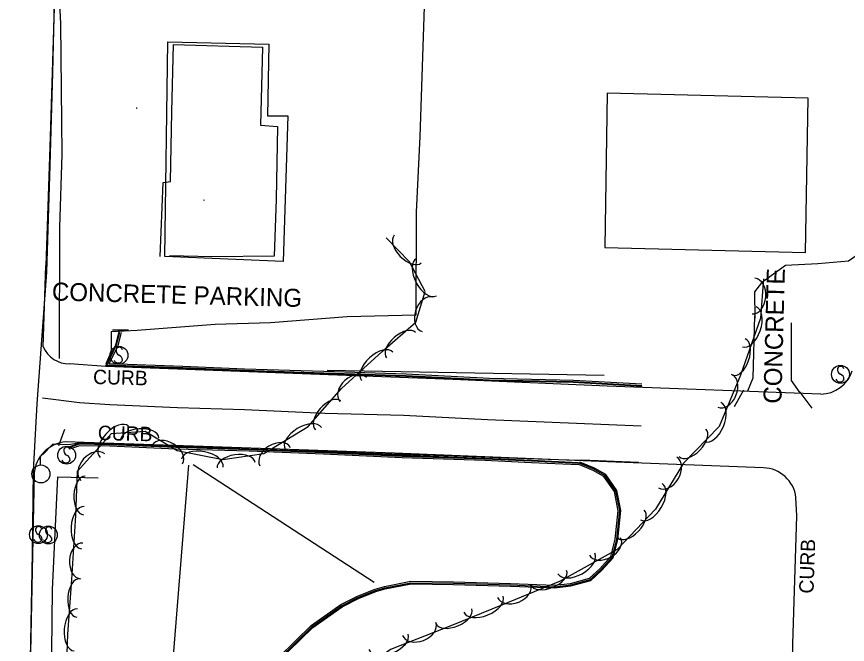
# Model space of a CAD drawing. Extents: x 978516 to 993312, y 1836504 to 1846212.
# Drawn here: x 992531.8 to 992762.5, y 1844094 to 1844268.2 of the extents above; entities that cross this region are included whole.
import ezdxf

# ---------------------------------------------------------------- set-up
doc = ezdxf.new("R2010")
doc.units = 0
for name, color, linetype in [('S_BUILDING', 7, 'Continuous'), ('S_CURB', 7, 'Continuous'), ('S_CURB_ANNOT', 7, 'Continuous'), ('S_DRIVEWAY', 7, 'Continuous'), ('S_DRIVEWAY_ANNOT', 7, 'Continuous'), ('S_EDGE_CONCRETE', 7, 'Continuous'), ('S_EDGE_PAVEMENT', 7, 'Continuous'), ('S_GAS_UTILITIES', 7, 'Continuous'), ('S_IRON_PIN_ANNOT', 7, 'Continuous'), ('S_MSC_PT_SYM', 7, 'Continuous'), ('S_PARKING', 7, 'Continuous'), ('S_PARKING_ANNOT', 7, 'Continuous'), ('S_PAVEMENT_CROWN', 7, 'Continuous'), ('S_SIDE_DRAIN', 7, 'Continuous'), ('S_SIGN', 7, 'Continuous'), ('S_TREE', 7, 'Continuous'), ('S_UTILITY_POLE', 7, 'Continuous')]:
    doc.layers.add(name, color=color, linetype=linetype)

msp = doc.modelspace()

# ---------------------------------------------------------------- linework, layer by layer
at = {"layer": 'S_BUILDING'}
for points in [[(992573.73, 1844261.24), (992601.77, 1844260.6), (992601.4, 1844240.67), (992607.11, 1844240.67), (992605.82, 1844200.21), (992572.92, 1844201.65), (992573.73, 1844261.24)], [(992571.65, 1844201.68), (992572.46, 1844222.19), (992574.49, 1844222.42), (992574.88, 1844241.78), (992575.33, 1844260.48), (992600.02, 1844259.72), (992599.5, 1844238.07), (992604.24, 1844237.75), (992603.84, 1844217.57), (992603.26, 1844201.78), (992585.98, 1844201.54), (992574.24, 1844201.82)], [(992695.11, 1844204.16), (992750.87, 1844202.76), (992751.54, 1844245.55), (992695.77, 1844246.95), (992695.11, 1844204.16)]]:
    msp.add_lwpolyline(points, dxfattribs=at)
at = {"layer": 'S_CURB'}
for points in [[(992705.4, 1844165.78), (992686.34, 1844166.86), (992663.02, 1844167.34), (992639.88, 1844168.55), (992617.07, 1844169.29), (992595.06, 1844170.02), (992577.88, 1844170.74), (992556.83, 1844171.51), (992559.54, 1844177.1), (992560.46, 1844180.68)], [(992705.42, 1844166.18), (992686.36, 1844167.26), (992663.03, 1844167.74), (992639.9, 1844168.95), (992617.09, 1844169.69), (992595.07, 1844170.42), (992577.9, 1844171.14), (992557.46, 1844171.89), (992559.92, 1844176.96), (992560.85, 1844180.58)], [(992562.83, 1844181.23), (992558.37, 1844181.2)], [(992733.58, 1844164.56), (992731.01, 1844159.92)], [(992749.24, 1844164), (992752.56, 1844159.58)], [(992543.48, 1844149.15), (992545.12, 1844153.75)], [(992687.78, 1844144.22), (992674.77, 1844144.8), (992661.76, 1844145.38), (992638.83, 1844146.18), (992616.98, 1844147.19), (992596.36, 1844148), (992575.96, 1844148.59), (992557.68, 1844149.42), (992549.14, 1844149.53), (992546.55, 1844148.64)], [(992687.76, 1844143.82), (992674.75, 1844144.4), (992661.75, 1844144.99), (992638.82, 1844145.78), (992616.96, 1844146.79), (992596.34, 1844147.6), (992575.94, 1844148.19), (992557.67, 1844149.02), (992549.21, 1844149.13), (992546.68, 1844148.26)], [(992600.11, 1844086.09), (992613.52, 1844099.2), (992621.8, 1844105.06), (992626.38, 1844107.34), (992631.29, 1844109.34), (992633.91, 1844110.09), (992641.22, 1844111.51), (992653.07, 1844111.36), (992668.93, 1844110.89), (992681.15, 1844110.42), (992685.57, 1844110.92), (992690.85, 1844112.34), (992693.72, 1844114.98), (992696.75, 1844118.38), (992698, 1844123.19), (992698.82, 1844131.09), (992697.74, 1844136.38), (992694.86, 1844140.58), (992691.89, 1844142.28), (992687.85, 1844143.92)], [(992600.41, 1844085.82), (992613.78, 1844098.89), (992622, 1844104.71), (992626.54, 1844106.97), (992631.42, 1844108.96), (992634, 1844109.7), (992641.26, 1844111.11), (992653.06, 1844110.96), (992668.92, 1844110.49), (992681.17, 1844110.01), (992685.64, 1844110.52), (992691.05, 1844111.98), (992694, 1844114.7), (992697.11, 1844118.19), (992698.4, 1844123.12), (992699.23, 1844131.11), (992698.12, 1844136.54), (992695.14, 1844140.89), (992692.07, 1844142.64), (992688, 1844144.29)], [(992600.63, 1844085.62), (992613.97, 1844098.66), (992622.16, 1844104.45), (992626.67, 1844106.7), (992631.52, 1844108.68), (992634.07, 1844109.41), (992641.29, 1844110.81), (992653.06, 1844110.66), (992668.91, 1844110.19), (992681.18, 1844109.71), (992685.7, 1844110.23), (992691.2, 1844111.71), (992694.22, 1844114.49), (992697.38, 1844118.04), (992698.69, 1844123.07), (992699.53, 1844131.13), (992698.4, 1844136.66), (992695.35, 1844141.11), (992692.2, 1844142.91), (992688.12, 1844144.57)]]:
    msp.add_lwpolyline(points, dxfattribs=at)
at = {"layer": 'S_DRIVEWAY'}
msp.add_lwpolyline([(992766.08, 1844202.68), (992762.72, 1844200.36), (992754.25, 1844199.61), (992745.23, 1844199.14), (992738.58, 1844194.29), (992736.66, 1844191.8), (992736.75, 1844184.51)], dxfattribs=at)
at = {"layer": 'S_EDGE_CONCRETE'}
for points in [[(992705.39, 1844165.58), (992686.34, 1844166.66), (992663.01, 1844167.14), (992639.87, 1844168.35), (992617.07, 1844169.09), (992595.05, 1844169.82), (992577.88, 1844170.54), (992556.52, 1844171.32), (992559.35, 1844177.16), (992560.27, 1844180.73)], [(992704.43, 1844144.46), (992688.73, 1844145.16), (992688.04, 1844145), (992670.67, 1844145.6), (992653.3, 1844146.2), (992635.94, 1844146.8), (992618.57, 1844147.4), (992601.2, 1844148), (992583.83, 1844148.6), (992566.46, 1844149.2), (992549.09, 1844149.8), (992546.09, 1844149.37), (992541.81, 1844149.56), (992538.97, 1844146.57)], [(992687.79, 1844144.42), (992674.78, 1844145), (992661.77, 1844145.58), (992638.84, 1844146.38), (992616.98, 1844147.39), (992596.36, 1844148.2), (992575.96, 1844148.79), (992557.68, 1844149.62), (992549.11, 1844149.73), (992546.48, 1844148.83)]]:
    msp.add_lwpolyline(points, dxfattribs=at)
at = {"layer": 'S_EDGE_PAVEMENT'}
for points in [[(992555.87, 1844874.89), (992555.87, 1844874.89), (992555.6, 1844858.45), (992553.83, 1844801.74), (992551.62, 1844719.41), (992550.38, 1844662.07), (992549.05, 1844614.35), (992547.79, 1844569.64), (992546.61, 1844517.18), (992545.35, 1844467.32), (992544.01, 1844414.06), (992542.58, 1844368.19), (992541.79, 1844325.42), (992540.53, 1844289.07), (992540.41, 1844276.17), (992542.28, 1844273.77), (992541.03, 1844234.82), (992539.83, 1844199.16)], [(992531.76, 1843913.1), (992532.4, 1843923.07), (992532.5, 1843933.26), (992532.3, 1843950), (992532.21, 1843956.48), (992532.55, 1843970.38), (992532.99, 1843988.54), (992533.27, 1844004.1), (992533.76, 1844021.24), (992534.3, 1844044.65), (992534.76, 1844057.97), (992535.22, 1844071.28), (992535.69, 1844094.8), (992536.17, 1844119.3), (992536.46, 1844142.16), (992537.48, 1844160.77), (992538.61, 1844175.96), (992540.19, 1844197.26), (992540.63, 1844212.13), (992541.07, 1844227), (992541.44, 1844239.82), (992541.8, 1844252.65), (992542.29, 1844272.48)], [(992539.17, 1844176.57), (992539.83, 1844199.16)], [(992539.17, 1844176.57), (992539.83, 1844199.16)], [(992539.17, 1844176.57), (992539.83, 1844199.16)], [(992755.09, 1844163.43), (992695.75, 1844165.65), (992652.89, 1844167.53), (992596.27, 1844169.64), (992556.49, 1844171.11), (992546.44, 1844171.83)], [(992755.09, 1844163.43), (992695.75, 1844165.65), (992652.89, 1844167.53), (992596.27, 1844169.64), (992556.49, 1844171.11), (992546.44, 1844171.83)], [(992755.09, 1844163.43), (992695.75, 1844165.65), (992652.89, 1844167.53), (992596.27, 1844169.64), (992556.49, 1844171.11), (992546.44, 1844171.83)], [(992739.12, 1844143), (992698.16, 1844144.52), (992636.67, 1844147.08), (992583.58, 1844148.93), (992550.54, 1844150.01), (992545.52, 1844150.25)], [(992536.67, 1844141.31), (992535.16, 1844069.22), (992532.63, 1843979.07), (992531.96, 1843955.12), (992531.88, 1843940.07)], [(992742.3, 1843928.84), (992743.98, 1843960.01), (992744.45, 1843985.81), (992746.28, 1844048.87), (992747.27, 1844094.08), (992748.39, 1844129.64), (992748.18, 1844134.74)]]:
    msp.add_lwpolyline(points, dxfattribs=at)
msp.add_arc((992754.91, 1844172.76), 9.33, 271.129, 342.2073, dxfattribs=at)
msp.add_arc((992754.91, 1844172.76), 9.33, 271.129, 342.2073, dxfattribs=at)
msp.add_arc((992754.91, 1844172.76), 9.33, 271.129, 342.2073, dxfattribs=at)
for centre, major_axis, ratio, start_param, end_param in [((992546.36, 1844179.66), (5.64, 5.44), 0.998044, 2.77873, 3.95517), ((992546.36, 1844179.66), (5.64, 5.44), 0.998044, 2.77873, 3.95517), ((992546.36, 1844179.66), (5.64, 5.44), 0.998044, 2.77873, 3.95517), ((992546.31, 1844140.53), (3.92, 8.93), 0.999996, 0.494405, 1.912334), ((992738.91, 1844133.67), (8.48, -3.9), 0.999326, 0.545861, 1.979231)]:
    msp.add_ellipse(centre, major_axis=major_axis, ratio=ratio, start_param=start_param, end_param=end_param, dxfattribs=at)
at = {"layer": 'S_GAS_UTILITIES'}
for p, q in [((992544.03, 1844266.27), (992542.63, 1844295.07)), ((992544.39, 1844229.98), (992544.03, 1844266.27)), ((992543.77, 1844209.81), (992544.39, 1844229.98)), ((992543.67, 1844173.33), (992543.77, 1844209.81)), ((992618.04, 1844170.07), (992694.9, 1844168.71)), ((992618.04, 1844170.07), (992694.9, 1844168.71))]:
    msp.add_line(p, q, dxfattribs=at)
at = {"layer": 'S_IRON_PIN_ANNOT'}
msp.add_lwpolyline([(992538.52, 1843940.12), (992539.15, 1843973.1), (992539.61, 1844009.15), (992541.29, 1844066.19), (992541.76, 1844109.21), (992543.2, 1844140.5), (992554.41, 1844140.21)], dxfattribs=at)
at = {"layer": 'S_MSC_PT_SYM'}
for points in [[(992565.13, 1844242.81), (992565.13, 1844242.86), (992565.13, 1844242.81), (992565.08, 1844242.81), (992565.13, 1844242.81), (992565.13, 1844242.76), (992565.13, 1844242.81), (992565.18, 1844242.81)], [(992583.79, 1844217.3), (992583.79, 1844217.35), (992583.79, 1844217.3), (992583.74, 1844217.3), (992583.79, 1844217.3), (992583.79, 1844217.25), (992583.79, 1844217.3), (992583.84, 1844217.3)]]:
    msp.add_lwpolyline(points, dxfattribs=at)
at = {"layer": 'S_PARKING'}
for points in [[(992540.45, 1844276.33), (992551.05, 1844275.17), (992553.03, 1844277.19), (992553.39, 1844280.56), (992577.23, 1844279.47), (992609.23, 1844277.02), (992645.06, 1844273.84), (992643.74, 1844234.92), (992642.73, 1844213.93)], [(992642.75, 1844214.19), (992642.62, 1844185.36), (992623.51, 1844184.92), (992602.27, 1844183.22), (992586.9, 1844182.8), (992565.23, 1844181.08), (992558.01, 1844180.75), (992557.98, 1844175.23), (992556.54, 1844171.87)], [(992642.75, 1844214.19), (992642.62, 1844185.36), (992623.51, 1844184.92), (992602.27, 1844183.22), (992586.9, 1844182.8), (992565.23, 1844181.08), (992558.01, 1844180.75), (992557.98, 1844175.23), (992556.54, 1844171.87)], [(992642.75, 1844214.19), (992642.62, 1844185.36), (992623.51, 1844184.92), (992602.27, 1844183.22), (992586.9, 1844182.8), (992565.23, 1844181.08), (992558.01, 1844180.75), (992557.98, 1844175.23), (992556.54, 1844171.87)], [(992734.77, 1844164.33), (992736.32, 1844167.97), (992736.78, 1844185.19)], [(992746.81, 1844183.26), (992746.86, 1844167.23), (992749.29, 1844163.77)]]:
    msp.add_lwpolyline(points, dxfattribs=at)
at = {"layer": 'S_PAVEMENT_CROWN'}
msp.add_lwpolyline([(992705.18, 1844154.55), (992687.24, 1844155.27), (992662.55, 1844156.34), (992639.16, 1844157.56), (992617.32, 1844158.08), (992595.03, 1844159.13), (992576.42, 1844159.65), (992557.63, 1844160.48), (992549.2, 1844161.05), (992538.93, 1844162.34)], dxfattribs=at)
at = {"layer": 'S_SIDE_DRAIN'}
for p, q in [((992573.54, 1844068.13), (992579.54, 1844143.69)), ((992631.08, 1844111.18), (992580.75, 1844143.79))]:
    msp.add_line(p, q, dxfattribs=at)
at = {"layer": 'S_SIGN'}
for centre in [(992560.18, 1844174.22), (992760.53, 1844168.94), (992545.65, 1844146.5), (992537.83, 1844124.46), (992540.57, 1844124.37)]:
    msp.add_circle(centre, 2.49, dxfattribs=at)
for centre, radius, start, end in [((992560.86, 1844175.54), 1.5, 167.1196, 241.9813), ((992560.25, 1844175.49), 0.95, 16.5258, 156.8957), ((992559.76, 1844172.87), 1.4, 358.6529, 73.7063), ((992560.02, 1844173.39), 1.28, 204.641, 335.359), ((992760.6, 1844170.21), 0.95, 16.5258, 156.8957), ((992761.21, 1844170.27), 1.5, 167.1196, 241.9813), ((992760.11, 1844167.6), 1.4, 358.6529, 73.7063), ((992760.37, 1844168.12), 1.28, 204.641, 335.359), ((992546.34, 1844147.83), 1.5, 167.1196, 241.9813), ((992545.73, 1844147.77), 0.95, 16.5258, 156.8957), ((992545.24, 1844145.16), 1.4, 358.6529, 73.7063), ((992545.5, 1844145.68), 1.28, 204.641, 335.359), ((992538.51, 1844125.79), 1.5, 167.1196, 241.9813), ((992537.9, 1844125.73), 0.95, 16.5258, 156.8957), ((992541.26, 1844125.69), 1.5, 167.1196, 241.9813), ((992540.65, 1844125.64), 0.95, 16.5258, 156.8957), ((992537.67, 1844123.64), 1.28, 204.641, 335.359), ((992537.41, 1844123.12), 1.4, 358.6529, 73.7063), ((992540.42, 1844123.55), 1.28, 204.641, 335.359), ((992540.16, 1844123.03), 1.4, 358.6529, 73.7063)]:
    msp.add_arc(centre, radius, start, end, dxfattribs=at)
at = {"layer": 'S_TREE'}
for points in [[(992545.74, 1844088.81), (992545.95, 1844096.86), (992547.12, 1844111.99), (992548.21, 1844129.76), (992548.69, 1844142.08), (992558.15, 1844152.52), (992567.5, 1844153.19), (992576.38, 1844147.82), (992589.04, 1844145.34), (992600.37, 1844146.95), (992612.74, 1844154.44), (992621.98, 1844165.04), (992633.31, 1844175.27), (992642.63, 1844183.41), (992645.25, 1844191.97), (992640.85, 1844200.17), (992634.4, 1844206.79)], [(992545.74, 1844088.81), (992545.95, 1844096.86), (992547.12, 1844111.99), (992548.21, 1844129.76), (992548.69, 1844142.08), (992558.15, 1844152.52), (992567.5, 1844153.19), (992576.38, 1844147.82), (992589.04, 1844145.34), (992600.37, 1844146.95), (992612.74, 1844154.44), (992621.98, 1844165.04), (992633.31, 1844175.27), (992642.63, 1844183.41), (992645.25, 1844191.97), (992640.85, 1844200.17), (992634.4, 1844206.79)], [(992739.17, 1844195.42), (992738.31, 1844184.52), (992732.79, 1844168.72), (992726.85, 1844154.49), (992716.91, 1844144.29), (992709.2, 1844131.48), (992698.51, 1844120.32), (992682.69, 1844111.51), (992666.65, 1844105), (992652.38, 1844099.17), (992635.56, 1844092.6), (992624.76, 1844084.58), (992614.56, 1844073.58), (992607.97, 1844060.3), (992599.94, 1844045.46), (992599.68, 1844021.51)], [(992739.17, 1844195.42), (992738.31, 1844184.52), (992732.79, 1844168.72), (992726.85, 1844154.49), (992716.91, 1844144.29), (992709.2, 1844131.48), (992698.51, 1844120.32), (992682.69, 1844111.51), (992666.65, 1844105), (992652.38, 1844099.17), (992635.56, 1844092.6), (992624.76, 1844084.58), (992614.56, 1844073.58), (992607.97, 1844060.3), (992599.94, 1844045.46), (992599.68, 1844021.51)]]:
    msp.add_lwpolyline(points, dxfattribs=at)
for centre, major_axis, ratio in [((992640.37, 1844203.7), (3.73, -3.83), 0.540699), ((992640.37, 1844203.7), (3.73, -3.83), 0.540699), ((992645.56, 1844195.89), (2.78, -5.17), 0.55008), ((992645.56, 1844195.89), (2.78, -5.17), 0.55008), ((992736.41, 1844190.66), (0.39, 4.94), 0.685311), ((992736.41, 1844190.66), (0.39, 4.94), 0.685311), ((992645.79, 1844185.58), (-1.45, -4.74), 0.685311), ((992645.79, 1844185.58), (-1.45, -4.74), 0.685311), ((992735.22, 1844182.12), (1.93, 5.54), 0.55008), ((992735.22, 1844182.12), (1.93, 5.54), 0.55008), ((992638.52, 1844177.01), (-4.03, -3.52), 0.540699), ((992732.3, 1844173.75), (1.76, 5.05), 0.540699), ((992631.91, 1844171.15), (-4.35, -3.93), 0.55008), ((992625.22, 1844164.75), (-3.68, -3.32), 0.685311), ((992728.39, 1844164.36), (1.91, 4.57), 0.685311), ((992618.26, 1844157.54), (-3.51, -4.03), 0.540699), ((992725.06, 1844155.71), (2.26, 5.42), 0.55008), ((992558.91, 1844150.2), (-3.94, -4.35), 0.55008), ((992611.36, 1844151.12), (-5.02, -3.04), 0.55008), ((992565.95, 1844150.95), (-5.33, -0.38), 0.540699), ((992719.45, 1844149.93), (3.73, 3.83), 0.540699), ((992573.62, 1844146.7), (-4.24, 2.57), 0.685311), ((992603.57, 1844146.11), (-4.24, -2.57), 0.685311), ((992552.89, 1844143.17), (-3.33, -3.67), 0.685311), ((992583.31, 1844144.3), (-5.76, 1.13), 0.55008), ((992592.75, 1844143.72), (-5.29, -0.75), 0.540699), ((992712.56, 1844141.67), (2.56, 4.24), 0.685311), ((992550.55, 1844135.33), (-0.21, -5.34), 0.540699), ((992708, 1844133.61), (3.03, 5.03), 0.55008), ((992550.13, 1844126.42), (-0.36, -5.86), 0.55008), ((992702.36, 1844127.41), (3.7, 3.86), 0.540699), ((992549.83, 1844117.16), (-0.3, -4.95), 0.685311), ((992695.15, 1844121.18), (4.33, 2.41), 0.685311), ((992687.19, 1844116.44), (5.13, 2.86), 0.55008), ((992679.55, 1844112.52), (4.95, 2.01), 0.540699), ((992548.85, 1844106.87), (-0.41, -5.33), 0.540699), ((992669.9, 1844108.89), (4.59, 1.86), 0.685311), ((992661.42, 1844105.15), (5.43, 2.22), 0.55008), ((992548.17, 1844098.02), (-0.45, -5.85), 0.55008), ((992653.21, 1844101.8), (4.95, 2.02), 0.540699), ((992643.55, 1844098.28), (4.62, 1.8), 0.685311), ((992635.02, 1844094.67), (5.47, 2.13), 0.55008)]:
    msp.add_ellipse(centre, major_axis=major_axis, ratio=ratio, start_param=3.141593, end_param=6.283185, dxfattribs=at)
at = {"layer": 'S_UTILITY_POLE'}
msp.add_line((992538.36, 1844143.81), (992538.36, 1844146.29), dxfattribs=at)
msp.add_circle((992538.5, 1844141.29), 2.5, dxfattribs=at)

# ---------------------------------------------------------------- texts
at = {"layer": 'S_CURB_ANNOT'}
for rotation, p in [(358.4864, (992552.95, 1844166.27)), (358.4864, (992554.26, 1844150.74)), (88.0029, (992753.03, 1844108.04))]:
    msp.add_text('CURB', height=4, rotation=rotation, dxfattribs=at).set_placement(p)
at = {"layer": 'S_DRIVEWAY_ANNOT'}
msp.add_text('CONCRETE', height=5, rotation=88.4864, dxfattribs=at).set_placement((992744.12, 1844160.74))
at = {"layer": 'S_PARKING_ANNOT'}
msp.add_text('CONCRETE PARKING', height=5.0005, rotation=358.4864, dxfattribs=at).set_placement((992541.5, 1844189.45))

doc.saveas('drawing.dxf')
